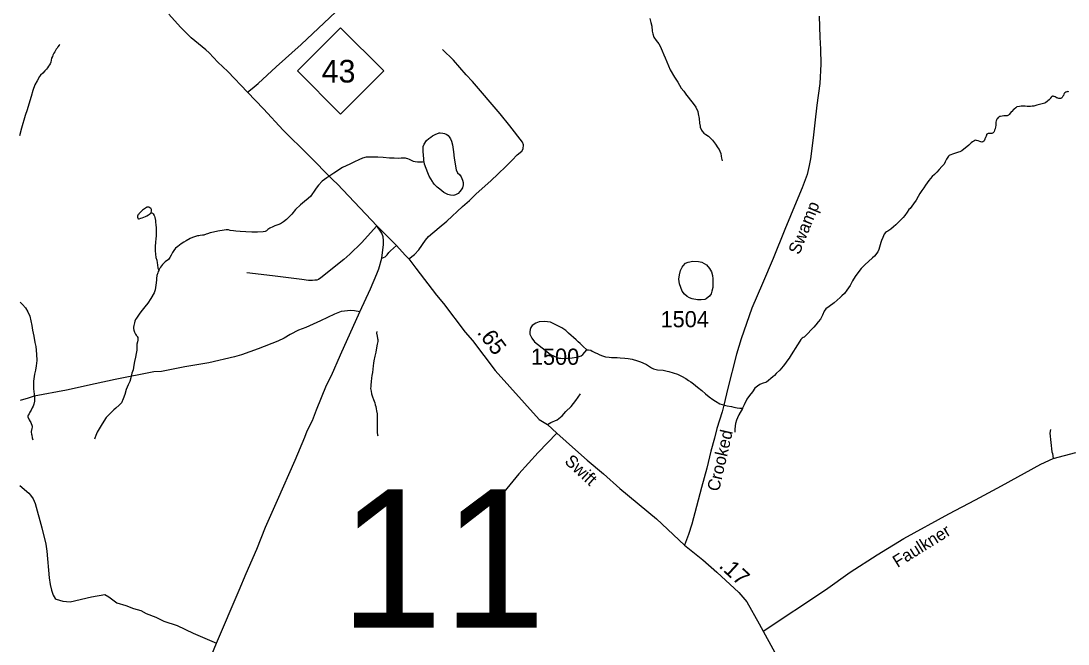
# Model space of a CAD drawing. Extents: x 2220236 to 2384410, y 720751 to 894131.
# Drawn here: x 2314497 to 2322567, y 864576 to 869383 of the extents above; entities that cross this region are included whole.
import ezdxf

# ---------------------------------------------------------------- set-up
doc = ezdxf.new("R2010")
doc.units = 0
doc.layers.add('Default', color=7, linetype='Continuous')

msp = doc.modelspace()

# ---------------------------------------------------------------- linework, layer by layer
at = {"layer": 'Default'}
for points in [[(2316244.2, 868833.3), (2316280, 868862.9), (2316325.7, 868899.8), (2316464.4, 869028.1), (2316656.8, 869200.4), (2316878.1, 869409.5), (2317150.4, 869667.9), (2317278.6, 869785.7), (2317401.6, 869887.6), (2317521, 869973.7), (2317615.8, 870049.3), (2317672.1, 870107.3), (2317735.3, 870147.7), (2317786.2, 870184.6), (2317868.8, 870288.3), (2317926.8, 870356.9), (2317983, 870416.6), (2318026.9, 870467.6), (2318039.2, 870499.3), (2318042.7, 870543.2), (2318051.5, 870576.6)], [(2317240.9, 867801.4), (2316937.6, 868123.9), (2316901.2, 868157.6), (2316711.2, 868349.3), (2316517.3, 868541.2), (2316367.5, 868705.6), (2316244.2, 868833.3), (2316090.6, 868992.5), (2316015.8, 869065.7), (2315947, 869136.9), (2315920.8, 869160.7), (2315809.8, 869253.3), (2315727, 869334.4), (2315635.8, 869435.5)], [(2319342.8, 869401.1), (2319350.8, 869371), (2319358.6, 869341.7), (2319362.8, 869303.3), (2319366.8, 869283.1), (2319374.7, 869257.2), (2319392.7, 869233.3), (2319412.8, 869205.3), (2319424.8, 869187.8), (2319438.7, 869151.3), (2319452.7, 869121.7), (2319462.7, 869097.5), (2319474.7, 869067.6), (2319500.7, 869005.4), (2319532.8, 868949.3), (2319558.6, 868909.4), (2319586.6, 868865.3), (2319604.8, 868841.4), (2319626.7, 868811.3), (2319640.7, 868791.3), (2319654.8, 868773.1), (2319670.8, 868755.5), (2319698.7, 868719), (2319712.7, 868685.2), (2319716.7, 868665.5), (2319724.7, 868631.5), (2319726.8, 868595.3), (2319731.4, 868570.9), (2319732.7, 868562.8), (2319740.8, 868541.1), (2319746.2, 868532.3), (2319760.7, 868518.1), (2319774.8, 868507.1), (2319794.8, 868493.1), (2319814.1, 868475.1), (2319826.8, 868463.4), (2319842.8, 868443.4), (2319850.9, 868433.2), (2319868.6, 868405.1), (2319878.8, 868390.7), (2319882.7, 868379.4), (2319890.8, 868361), (2319894.7, 868338.9), (2319896.8, 868323.4), (2319900.6, 868303.1)], [(2320648.5, 869420.1), (2320653.8, 869258.4), (2320659, 869165.2), (2320662.5, 869049.2), (2320654.6, 868901.6), (2320630.1, 868732.8), (2320616, 868595.7), (2320603.7, 868481.5), (2320582.6, 868319.8), (2320572.1, 868268.8), (2320556.3, 868198.5), (2320517.6, 868094.8), (2320471.1, 867985.8), (2320383.3, 867773.1), (2320293.7, 867549.9), (2320211.1, 867358.3), (2320130.3, 867166.8), (2320047.8, 866931.2), (2320012.6, 866813.5), (2319942.4, 866539.3), (2319916, 866428.5), (2319900.2, 866368.8), (2319859.9, 866238.2), (2319841.6, 866163.5), (2319813.4, 866065.5), (2319783.5, 865934.3), (2319742.9, 865784.8), (2319704.7, 865638.7), (2319668.2, 865500.8), (2319641.6, 865422.8), (2319611.8, 865339.8)], [(2314797.1, 869202.3), (2314791.4, 869195.4), (2314782.7, 869183.7), (2314776.3, 869173.6), (2314769.8, 869164.3), (2314762.7, 869154), (2314757.2, 869145.6), (2314751.2, 869135.6), (2314743.3, 869119.6), (2314739.3, 869109.7), (2314733.3, 869095.4), (2314729.3, 869079.6), (2314727.3, 869065.8), (2314721.2, 869053.1), (2314717.3, 869045.5), (2314709.2, 869033.8), (2314701.3, 869021.1), (2314693.5, 869010.9), (2314681.8, 868998.3), (2314665.3, 868981), (2314649.1, 868965.7), (2314641.2, 868955.4), (2314621.2, 868920.9), (2314605.3, 868889.1), (2314589.2, 868847.4), (2314575.3, 868801), (2314557.1, 868741), (2314545.1, 868697.1), (2314529.1, 868653.1), (2314501.1, 868555.1), (2314487.2, 868495.5)], [(2317485.6, 867548.1), (2317531.1, 867580.4), (2317562.8, 867616.9), (2317614, 867691.4), (2317637.6, 867719.6), (2317720.8, 867788.5), (2317778.4, 867839), (2317901, 867952.3), (2317954.5, 867998.9), (2318003.9, 868047.4), (2318120.9, 868152.6), (2318172.3, 868201.1), (2318235.5, 868263.8), (2318283.1, 868308.3), (2318320.6, 868350.7), (2318358.3, 868379), (2318368.1, 868397.2), (2318369.7, 868427.1), (2318363.5, 868447.1), (2318266.2, 868573.9), (2318189.2, 868667.2), (2317977.7, 868915.6), (2317928.5, 868968.3), (2317830.1, 869079.1), (2317745.8, 869163.4)], [(2322573.6, 868836.9), (2322565.6, 868837.4), (2322559.6, 868837.2), (2322557.6, 868837.1), (2322549.5, 868833.4), (2322542.9, 868828.3), (2322540, 868825.8), (2322538, 868822.3), (2322535.6, 868817.4), (2322531.7, 868809), (2322527.8, 868802.3), (2322520.6, 868793), (2322518.1, 868790.3), (2322515.6, 868788.5), (2322513.2, 868787.6), (2322509.5, 868785.9), (2322505.5, 868785.7), (2322500.5, 868784.7), (2322495.7, 868785.3), (2322489.4, 868786.7), (2322483.3, 868788.8), (2322478.7, 868790.4), (2322474.4, 868792.7), (2322466.6, 868796.3), (2322460.5, 868799.5), (2322457.1, 868800.2), (2322451.6, 868801.5), (2322447.6, 868801.4), (2322444.6, 868800.4), (2322441.5, 868799.5), (2322438.6, 868797.8), (2322435.7, 868795.1), (2322429.1, 868785), (2322425.7, 868780.1), (2322421.5, 868774.9), (2322411.5, 868765.5), (2322405.6, 868761), (2322395.6, 868753.2), (2322388.5, 868749.7), (2322377.5, 868745.1), (2322357.6, 868741.1), (2322327.6, 868733.2), (2322302.6, 868726.6), (2322290.1, 868724.3), (2322277.6, 868723), (2322265.8, 868722.5), (2322251.5, 868723.5), (2322235.4, 868725.4), (2322222.2, 868726.5), (2322214.2, 868726.2), (2322205.4, 868725), (2322193.5, 868722.9), (2322173.5, 868719.5), (2322168.9, 868717.7), (2322163.5, 868713.5), (2322151.5, 868703), (2322147.5, 868698.8), (2322133.5, 868685), (2322129.4, 868680.9), (2322123.3, 868673.2), (2322113.4, 868661.2), (2322109, 868656.2), (2322104, 868652.6), (2322097.5, 868650), (2322094.9, 868649.8), (2322092.1, 868649.7), (2322085.3, 868650.3), (2322071.2, 868650.5), (2322059.1, 868649.2), (2322045.4, 868647), (2322039.5, 868645.2), (2322033.4, 868640.7), (2322029.4, 868637.4)], [(2322029.4, 868637.4), (2322023.4, 868631.3), (2322019.4, 868625.5), (2322015.4, 868617.2), (2322013.4, 868611.3), (2322011.4, 868601.4), (2322009.4, 868591.3), (2322009.4, 868577.5), (2322008.5, 868566.7), (2322005.5, 868550.9), (2322001.4, 868539.4), (2321997.4, 868529.4), (2321994.8, 868525.1), (2321992.1, 868521.8), (2321989.4, 868519.3), (2321985.5, 868517.3), (2321979.3, 868515.5), (2321973.4, 868515.2), (2321969.4, 868515), (2321961.4, 868514.7), (2321951.4, 868513.5), (2321946.7, 868512.5), (2321943.3, 868510.8), (2321940.8, 868509.1), (2321938.9, 868506.4), (2321937.4, 868503.1), (2321935.4, 868493.2), (2321933.6, 868488.2), (2321931.5, 868483.1), (2321927.3, 868477.3), (2321926.4, 868474.7), (2321925.4, 868469), (2321923.4, 868464.7), (2321919.4, 868459), (2321916.8, 868455.5), (2321913.5, 868452.9), (2321911.4, 868451.2), (2321906.8, 868449.3), (2321903.4, 868449.1), (2321901.4, 868449), (2321887.2, 868453.5), (2321875.3, 868457.2), (2321861.3, 868461.4), (2321855.3, 868462.7), (2321849.3, 868460.9), (2321841.7, 868456.6), (2321831.3, 868451.2), (2321821.2, 868443.3), (2321809.3, 868433), (2321803.4, 868425.4), (2321787.4, 868410.7), (2321764.7, 868392.6), (2321747.7, 868382.1), (2321733, 868374.1), (2321722.2, 868369.7), (2321691.2, 868359.2), (2321677.4, 868355.4), (2321664.4, 868350.9), (2321656.9, 868347.2), (2321651.9, 868343.8), (2321646, 868339.3), (2321640.5, 868332.5), (2321631.3, 868317.5), (2321621, 868294.9), (2321611.3, 868278.9), (2321595.3, 868259.4), (2321573.2, 868237.1), (2321555.2, 868217.5), (2321537.2, 868198.6), (2321519.2, 868183.3), (2321507.2, 868167.2), (2321493.3, 868151), (2321481.1, 868134.9), (2321469.1, 868117.2), (2321455.1, 868096.8), (2321439.6, 868074.1), (2321425.5, 868053), (2321411.5, 868027.8), (2321395.2, 868000.9), (2321377, 867971.3), (2321363.9, 867954.4), (2321349, 867936.6), (2321341, 867927.2), (2321326.6, 867907), (2321310.2, 867882.6), (2321297, 867867.2), (2321268, 867838), (2321239.1, 867810.6), (2321221, 867795.1), (2321200.5, 867777), (2321176.9, 867761.3), (2321166.9, 867756.8), (2321160, 867750.8), (2321150.9, 867737.4), (2321139.1, 867713.1), (2321128.7, 867689.6), (2321123.1, 867674.6)], [(2317604, 868295), (2317602.9, 868307.3), (2317602.5, 868318.7), (2317600.1, 868347.4), (2317598.1, 868376.8), (2317596, 868398.9), (2317597.5, 868415.4), (2317604, 868431.2), (2317623.9, 868459.9), (2317640, 868475.3), (2317655.8, 868487.6), (2317670.2, 868497.2), (2317690.2, 868507), (2317720.1, 868518.8), (2317728.1, 868519.2), (2317748.2, 868517.6), (2317762.1, 868514.8), (2317780.2, 868507.3), (2317790.3, 868498.7), (2317797.9, 868490), (2317808.2, 868473.2), (2317815.1, 868455.5), (2317823.3, 868427), (2317830.1, 868373.3), (2317836.1, 868325.1), (2317840, 868297.3), (2317844.2, 868279.4), (2317852.2, 868235.5), (2317862.2, 868211.3), (2317878.1, 868197.2), (2317890, 868181.3), (2317900.1, 868155.3), (2317906, 868136.7), (2317904.1, 868119.4), (2317900.1, 868095.4), (2317890.1, 868081), (2317880.1, 868066.8), (2317866.1, 868051.4), (2317846.1, 868040.8), (2317838, 868039.7)], [(2317604, 868295), (2317592.1, 868293.7), (2317584.1, 868293.4), (2317567.9, 868292.7), (2317554.1, 868292.9), (2317536, 868295.6), (2317522, 868299), (2317502, 868308.8), (2317492, 868315), (2317477.9, 868320.2), (2317468, 868323), (2317461, 868324.5), (2317449, 868324), (2317428, 868323.2), (2317404, 868323), (2317373.9, 868325), (2317337.9, 868325.1), (2317287.9, 868328.8), (2317248, 868331.2), (2317217.9, 868333.4), (2317185.9, 868332.9), (2317158, 868330.9), (2317129.8, 868324.8), (2317102, 868311.4), (2317067.8, 868295.2), (2317031.9, 868277.3), (2316975.8, 868251.2), (2316907.9, 868209), (2316855.7, 868173.3), (2316819.8, 868147.2), (2316789.2, 868116.3), (2316771.8, 868093.6), (2316751.8, 868063.1), (2316745.4, 868052.3), (2316730.1, 868030.2), (2316711.6, 868013.1), (2316683.7, 867991.3), (2316651.8, 867965.4), (2316613.3, 867927.8), (2316583.7, 867893), (2316543.6, 867851.1), (2316521.7, 867833), (2316497.7, 867818.8), (2316477.5, 867809), (2316453.6, 867801.4), (2316437.7, 867795), (2316415.7, 867785.1), (2316399.5, 867773), (2316389.6, 867762.8), (2316379.1, 867758.9), (2316363.2, 867755.9), (2316319.5, 867753.3), (2316277.4, 867754.8), (2316231.5, 867757.1), (2316187.6, 867759.3), (2316153.5, 867761.3), (2316135.5, 867763), (2316109.5, 867766.9), (2316095.5, 867771.1), (2316079.5, 867771.3), (2316062.9, 867769.8), (2316015.3, 867761.2), (2315981.4, 867753.4), (2315955.4, 867747.4), (2315935.5, 867740.8), (2315923.4, 867737.1), (2315907.5, 867731.4), (2315896.1, 867729.3), (2315879.4, 867727), (2315868.1, 867725.8), (2315856.7, 867724.5), (2315843.4, 867721.4), (2315819.4, 867713.2), (2315800.5, 867705), (2315769.4, 867687.3), (2315753.2, 867676.7), (2315731.4, 867662.8), (2315706.6, 867643.7), (2315689.2, 867629), (2315675.4, 867612.8), (2315665.3, 867596.8), (2315655.4, 867575), (2315645.2, 867559), (2315633.3, 867542.9), (2315609.2, 867524.7), (2315595.4, 867511.1), (2315587.3, 867503.4), (2315573.3, 867483), (2315567.3, 867473), (2315563.4, 867467.2), (2315560.2, 867461.3)], [(2317671.4, 868139.5), (2317668, 868144.9), (2317656, 868165.1), (2317643.9, 868186.8), (2317632.6, 868212.5), (2317618.9, 868245.6), (2317607.3, 868278.7), (2317604, 868295)], [(2317838, 868039.7), (2317828.9, 868037.5), (2317808.8, 868038.5), (2317788, 868043.2), (2317772.1, 868050.8), (2317757.5, 868060), (2317739.8, 868072.5), (2317724.5, 868084.2), (2317706.1, 868099.9), (2317682.4, 868125.1), (2317671.4, 868139.5)], [(2315500.8, 867905.2), (2315503.4, 867915.1), (2315503.3, 867920.9), (2315503.3, 867927.3), (2315501.4, 867933), (2315497.3, 867937.1), (2315489.3, 867941.5), (2315481.7, 867945.4), (2315475.1, 867946.8), (2315468.5, 867946.5), (2315463.7, 867944.7), (2315435.2, 867922.9), (2315419.3, 867906.7), (2315409.3, 867897.2), (2315405.4, 867893.1), (2315401, 867888.7), (2315398, 867884.6), (2315396.8, 867882.9), (2315395.5, 867880.3), (2315395.2, 867873.7), (2315395.2, 867868.9), (2315396.9, 867862.3), (2315399.2, 867859.2), (2315403.3, 867856.8), (2315409.3, 867857), (2315421.4, 867860.9), (2315432.6, 867864.6), (2315457.4, 867875.4), (2315467.8, 867880.8), (2315481.3, 867887.2), (2315487.3, 867891.4), (2315491.6, 867894), (2315497, 867900), (2315500.8, 867905.2)], [(2315500.8, 867905.2), (2315510, 867899.8), (2315515.4, 867895), (2315524.7, 867881.6), (2315527.2, 867875.9), (2315529.3, 867867), (2315533.2, 867844.9), (2315535.3, 867829.4), (2315537.2, 867811.5), (2315539.3, 867785.3), (2315539.2, 867757.3), (2315539.3, 867727.1), (2315537.2, 867699), (2315533.2, 867679.2), (2315531.2, 867641.3), (2315531.2, 867610.9), (2315533.3, 867584.8), (2315537.2, 867557.1), (2315543.3, 867536.8), (2315547.3, 867517.3), (2315549.4, 867501), (2315553.2, 867475), (2315557.4, 867466.9), (2315560.2, 867461.3)], [(2315931.8, 864408.6), (2316003.5, 864584.1), (2316177.8, 864991), (2316234, 865119.5), (2316313.9, 865308.2), (2316382.2, 865476.9), (2316473.9, 865685.9), (2316610.2, 865995.8), (2316684.8, 866173.5), (2316704.2, 866220.1), (2316742.9, 866301.3), (2316774.3, 866382.9), (2316852.3, 866573.5), (2316891.5, 866648), (2316959.8, 866806.7), (2317108, 867140.1), (2317190.2, 867316.9), (2317240.9, 867431.4), (2317254.4, 867471.6), (2317277.5, 867553.8), (2317292.4, 867657.8), (2317292.1, 867689.8), (2317287.8, 867717.9), (2317277.4, 867745.7), (2317240.9, 867801.4)], [(2317240.9, 867801.4), (2317122.4, 867672.1), (2317031.4, 867583.1), (2316985.8, 867542.6), (2316807.4, 867400.9), (2316789.5, 867388.5), (2316777.6, 867384.4), (2316761.6, 867384.4), (2316743.6, 867380), (2316713.7, 867381.8), (2316661.7, 867387.3), (2316435.4, 867416.8), (2316237.2, 867438.7)], [(2317240.9, 867801.4), (2317392.5, 867650.9), (2317457.3, 867575.8), (2317485.6, 867548.1), (2317540.2, 867474.7), (2317700.4, 867266.4), (2317753.1, 867202.9), (2317921.6, 866982.9), (2317976.1, 866917.6), (2318152.7, 866685.5), (2318490.4, 866309.2), (2318556.2, 866269.8), (2318625.9, 866203.4), (2318770.6, 866074.5), (2318861.5, 865995.6), (2318987.7, 865889.5), (2319111.8, 865776.3), (2319394.3, 865542.4), (2319611.8, 865339.8)], [(2317277.5, 867553.8), (2317305.4, 867562.1), (2317319.3, 867578.3), (2317331.2, 867596.4), (2317345, 867610.6), (2317392.5, 867650.9)], [(2321123.1, 867674.6), (2321107.7, 867619), (2321100.9, 867600.7), (2321075, 867569.2), (2321059, 867554.7), (2321000.9, 867502.9), (2320972.9, 867473.2), (2320954.8, 867451), (2320926.8, 867410.5), (2320906.9, 867378.6), (2320886.8, 867343.2), (2320862.5, 867305.4), (2320842.9, 867280.8), (2320824.8, 867262.8), (2320810.7, 867250.6), (2320765.4, 867208.6), (2320726.8, 867179.2), (2320700.9, 867162.5), (2320686.7, 867143.1), (2320674.9, 867114.6), (2320658.8, 867082.7), (2320640.7, 867060.8), (2320622.8, 867038.6), (2320606.7, 867020.8), (2320588.8, 867002.8), (2320558.7, 866970.4), (2320544.7, 866955), (2320532.8, 866944.7), (2320526.7, 866940.5), (2320516.8, 866935.1), (2320508.7, 866926.5), (2320498.7, 866912.9), (2320481, 866885.2), (2320432.7, 866808.6), (2320416.6, 866782.5), (2320400.3, 866759.6), (2320388.5, 866744.3), (2320370.7, 866720.6), (2320344.6, 866688.3), (2320318.6, 866662.6), (2320304.6, 866649), (2320292.5, 866636.9), (2320242.5, 866596.5), (2320208.5, 866586.9), (2320190.4, 866578.7), (2320172.5, 866566.4), (2320152.6, 866550.8), (2320134.5, 866523), (2320111.5, 866494.3), (2320092.5, 866464.7), (2320070.4, 866422.7), (2320059.2, 866396.9)], [(2319592.5, 867484.6), (2319600.6, 867494.9), (2319618.6, 867514.5), (2319638.5, 867522.7), (2319674.5, 867529), (2319718.6, 867526.8), (2319744.4, 867521.2), (2319780.5, 867500.5), (2319802.8, 867473.6), (2319818.6, 867448.8), (2319827, 867420.4), (2319830.5, 867392.7), (2319828.6, 867327), (2319822.4, 867297.9), (2319816.6, 867278.9), (2319803.9, 867261.2), (2319794.5, 867251), (2319778.5, 867240.3), (2319766.6, 867235), (2319740.3, 867231.3), (2319712.5, 867231), (2319670.5, 867239.3), (2319650.6, 867247.5), (2319630.4, 867257.2), (2319610.8, 867276.2), (2319592.5, 867299.1), (2319572.4, 867354.9), (2319567.5, 867390.1), (2319572.5, 867423.9), (2319581.3, 867458.7), (2319592.5, 867484.6)], [(2315560.2, 867461.3), (2315559.3, 867458.6), (2315555.2, 867450.2), (2315551.2, 867441.1), (2315545.5, 867420.4), (2315541.6, 867396.5), (2315541.2, 867383.2), (2315537.2, 867343.7), (2315531.2, 867309), (2315529.2, 867300.7), (2315523.2, 867284.9), (2315499.1, 867242.9), (2315475.2, 867206.7), (2315451.2, 867176.9), (2315431.6, 867151.5), (2315412.4, 867128.7), (2315397.1, 867106.6), (2315387.1, 867090.6), (2315381.1, 867080.6), (2315375.1, 867067.1), (2315371.2, 867054.7), (2315369.1, 867043), (2315367.1, 867033.2), (2315365.2, 867020.9), (2315365.2, 867010.9), (2315367.1, 866997.2), (2315369.1, 866989), (2315371.9, 866982.5), (2315375.2, 866976.9), (2315381.2, 866966.5), (2315385.1, 866959.3), (2315389.6, 866952.9), (2315392.8, 866948), (2315397.1, 866941), (2315399.2, 866932.8), (2315398.7, 866921.2), (2315395, 866907.1), (2315391.1, 866890.5), (2315389.2, 866865), (2315389.1, 866843), (2315385.1, 866819), (2315379.1, 866789.2), (2315373, 866756.9), (2315367.1, 866728.8), (2315361, 866692.4), (2315353, 866665), (2315345.1, 866631.1), (2315335.1, 866602.7), (2315323, 866576.8), (2315307, 866540.9), (2315297, 866502.7), (2315285, 866468.6), (2315271, 866438.4), (2315253, 866418.8), (2315228.9, 866396.4), (2315212.9, 866382.8), (2315182.9, 866352.7), (2315154.8, 866324.6), (2315137.2, 866296.8), (2315114.9, 866262.9), (2315098.8, 866236.8), (2315084.9, 866210.9), (2315074.9, 866185), (2315066.9, 866165.1), (2315064, 866157.6)], [(2314490.9, 867213.1), (2314508.8, 867196.6), (2314533, 867168.8), (2314551, 867139.1), (2314564.9, 867106.9), (2314572.9, 867068.6), (2314581, 867032.9), (2314586.8, 866997.2), (2314596.9, 866950.8), (2314604.9, 866902.7), (2314610.8, 866870.9), (2314616.9, 866811.3), (2314619, 866764.6)], [(2317108, 867140.1), (2317068.1, 867147.6), (2317040, 867149.3), (2316966.1, 867140.6), (2316914.3, 867120.1), (2316804.9, 867070.8), (2316693.7, 867017.6), (2316635.9, 866997.1), (2316572.2, 866964.4), (2316524.5, 866935.9), (2316476.8, 866913.5), (2316325.4, 866853.9), (2316198.1, 866806.4), (2316142.3, 866791.9), (2315944.7, 866745.8), (2315761.1, 866713.9), (2315579.7, 866679.8), (2315521.6, 866675.2), (2315224.5, 866618), (2315068.8, 866584.4), (2314847.6, 866534), (2314600.1, 866489.4), (2314552.4, 866472.8), (2314490.4, 866456.3)], [(2318858.2, 866844.8), (2318829.3, 866871.6), (2318806.9, 866894.5), (2318792.6, 866908.6), (2318777.1, 866924.3), (2318718.2, 866974.5), (2318696.2, 866995), (2318666.1, 867016.6), (2318630.1, 867034.9), (2318578.1, 867059), (2318532.4, 867065.3), (2318492, 867061.3), (2318465.3, 867052), (2318438.1, 867032.7), (2318426.7, 867018.4), (2318422.1, 867002.6), (2318419.5, 866985.3), (2318420, 866967.3), (2318434.1, 866936.7), (2318454, 866908.7), (2318536.1, 866843.2), (2318566.1, 866820.6), (2318584, 866806.6), (2318624, 866788.4), (2318641.7, 866781.9), (2318657.1, 866780.7), (2318673.8, 866779), (2318710.4, 866780.5), (2318744.5, 866783.5), (2318777.9, 866788.3), (2318798.8, 866794.8), (2318814.2, 866799.6), (2318828, 866809.2), (2318858.2, 866844.8)], [(2317239.7, 866986.9), (2317237.6, 866974.4), (2317241.6, 866950.8), (2317245.7, 866934.5), (2317247.7, 866924.8), (2317247.6, 866911), (2317243.7, 866888.6), (2317237.7, 866860.4), (2317231.6, 866829.1), (2317223.7, 866796.8), (2317217.6, 866761.1), (2317213.7, 866743), (2317211.5, 866723.3), (2317209.6, 866696.8), (2317205.7, 866670.4), (2317201.6, 866648.8), (2317197.7, 866626.6), (2317195.6, 866602.8), (2317193.6, 866574.7), (2317193.5, 866562.5), (2317191.7, 866548.4), (2317195.6, 866526.3), (2317199.6, 866506.9), (2317205.6, 866482.5), (2317213.6, 866462.2), (2317219.5, 866451.1), (2317223.7, 866436.4), (2317227.6, 866422.6), (2317231.6, 866409), (2317235.5, 866391.1), (2317237.6, 866374.8), (2317241.5, 866352.7), (2317243.6, 866326.6), (2317243.5, 866304.4), (2317243.5, 866274.8), (2317243.5, 866256.8), (2317243.5, 866240.4), (2317243.6, 866224.8), (2317241.5, 866216.5), (2317243.6, 866208.4), (2317245.6, 866190.4), (2317247.5, 866181.5)], [(2318858.2, 866844.8), (2318872.5, 866846.2), (2318888.1, 866842.8), (2318900.1, 866836.7), (2318914.3, 866829.1), (2318926.1, 866823), (2318940.2, 866817), (2318944.3, 866814.7), (2318954.2, 866811.1), (2318972.2, 866802.7), (2318986.2, 866796.8), (2319002, 866792.5), (2319030.2, 866788.6), (2319049.7, 866786.2), (2319063.3, 866786), (2319092.3, 866786.4), (2319116.1, 866785), (2319152.2, 866783), (2319178.2, 866779.3), (2319208.3, 866773.1), (2319248.3, 866762.4), (2319272.3, 866754.4), (2319290.2, 866746.9), (2319318.4, 866732.4), (2319340.4, 866718.5), (2319356.2, 866707), (2319371, 866699.4), (2319383.1, 866695.7), (2319402.3, 866692.5), (2319446.2, 866688.5), (2319476.3, 866682.3), (2319490.2, 866678.9), (2319556.3, 866658.6), (2319588.3, 866643.5), (2319621.1, 866624.2), (2319642.3, 866610.3), (2319660.4, 866598.8), (2319680.4, 866584.8), (2319710.2, 866559), (2319744.4, 866532.4), (2319772.4, 866506.6), (2319800.4, 866482.3), (2319829.3, 866462.1), (2319850.4, 866448.9), (2319884.4, 866430.7), (2319918.5, 866418.9), (2319940.4, 866415), (2319972.3, 866408.9), (2319990.5, 866404.7), (2320016.4, 866398.3), (2320036.4, 866396.7), (2320050.4, 866396.5), (2320059.2, 866396.9)], [(2314619, 866764.6), (2314614.9, 866722.6), (2314608.9, 866688.5), (2314602.7, 866658.9), (2314592.7, 866605), (2314592.8, 866588.6), (2314592.9, 866566.6), (2314594.8, 866544.5), (2314598.8, 866504.5), (2314602.2, 866476.6), (2314602.9, 866450.4), (2314597.6, 866427.2), (2314592.2, 866412.3), (2314584.8, 866398.8), (2314574.7, 866380.4), (2314566.8, 866364.5), (2314560.8, 866352.6), (2314552.7, 866340.9), (2314551.1, 866336.6), (2314550.1, 866332.6), (2314550.8, 866328.4), (2314558.8, 866310.7), (2314560.7, 866306.8), (2314568.7, 866292.3), (2314572.8, 866285.1), (2314576.8, 866277.1), (2314580.9, 866264.8), (2314582.8, 866256.7), (2314582.7, 866248.5), (2314580.7, 866238.6), (2314576.8, 866216.2), (2314576.7, 866210.6), (2314578.6, 866196.7), (2314580.8, 866188.6), (2314582.7, 866166.5), (2314589.2, 866152.9)], [(2318556.2, 866269.8), (2318580.7, 866284.3), (2318630.4, 866306.7), (2318668.2, 866337.1), (2318697.8, 866369.5), (2318737.3, 866407.9), (2318774.8, 866454.3), (2318810.3, 866506.6)], [(2320059.2, 866396.9), (2320058.3, 866394.4), (2320030.4, 866344.9), (2320018.5, 866320.6), (2320011.3, 866303.1), (2320004.4, 866279), (2320000.4, 866260.8), (2319998.3, 866232.7), (2319998.5, 866210.5)], [(2322431.6, 866231.8), (2322427.9, 866203.8), (2322441.5, 866058.1), (2322446.6, 866045.6), (2322451.5, 866007.4)], [(2318625.9, 866203.4), (2318483.1, 866055.3), (2318334.8, 865889.8), (2318194.7, 865720.4)], [(2320216.7, 864675.4), (2320697.6, 864993.7), (2320887.3, 865130.5), (2321094.7, 865265), (2321302.2, 865391.2), (2321649.1, 865582.2), (2321854.9, 865690.2), (2322054.4, 865798), (2322357.8, 865964.2), (2322451.5, 866007.4), (2322627.5, 866053.9)], [(2314489.3, 865798.5), (2314558, 865739.3), (2314570.2, 865725.4), (2314590.5, 865697.6), (2314606.8, 865661.7), (2314659, 865472.4), (2314688.3, 865346.7), (2314696.7, 865292.8), (2314715, 865087.1), (2314723.5, 865035.2), (2314732, 864993.4), (2314746.4, 864953.5), (2314760.7, 864927.7), (2314768.7, 864921.8), (2314820.9, 864908.4), (2314876.9, 864903.1), (2315041.7, 864939.5), (2315143, 864959.4), (2315174.5, 864941.2), (2315235.9, 864894.7), (2315305.6, 864873.1), (2315363.7, 864849.8), (2315421.8, 864836.5), (2315461.6, 864811.6), (2315536.3, 864783.4), (2315599.4, 864753.5), (2315702.3, 864718.6), (2315825.1, 864660.5), (2316003.5, 864584.1)], [(2319611.8, 865339.8), (2319751.5, 865227.3), (2319860.5, 865130.5), (2320030.1, 864974.4), (2320092.2, 864901.3), (2320186.8, 864731.9), (2320216.7, 864675.4)], [(2320216.7, 864675.4), (2320382.1, 864375.7), (2320617.8, 863932.2), (2320690, 863797.7), (2320878.4, 863445.6), (2320965.5, 863287.9), (2321030.3, 863176.6), (2321096.7, 863070.3), (2321169.7, 862959), (2321245.2, 862857.7), (2321390.4, 862663.4), (2321476.5, 862533)]]:
    msp.add_lwpolyline(points, dxfattribs=at)
msp.add_lwpolyline([(2316627.9, 868997.6), (2316960.9, 869330.6), (2317293.9, 868997.6), (2316960.9, 868664.6)], close=True, dxfattribs=at)

# ---------------------------------------------------------------- texts
for s, height, p in [('43', 175, (2316815, 868907.9)), ('1504', 125, (2319426.6, 867019.9)), ('1500', 125, (2318427.3, 866730.5)), ('11', 1066.27, (2316954.8, 864703.4))]:
    msp.add_text(s, height=height, dxfattribs=at).set_placement(p)
for s, height, rotation, p in [('Swamp', 95, 67.93487, (2320495.2, 867574.2)), ('.65', 125, 307.26694, (2318008, 866978.8)), ('Crooked', 95, 76.99757, (2319876.2, 865748.7)), ('Swift', 95, 317.19491, (2318680.6, 865977.8)), ('Faulkner', 95, 31.90103, (2321252.7, 865162.8)), ('.17', 125, 317.37358, (2319869.8, 865172.8))]:
    msp.add_text(s, height=height, rotation=rotation, dxfattribs=at).set_placement(p)

doc.saveas('drawing.dxf')
